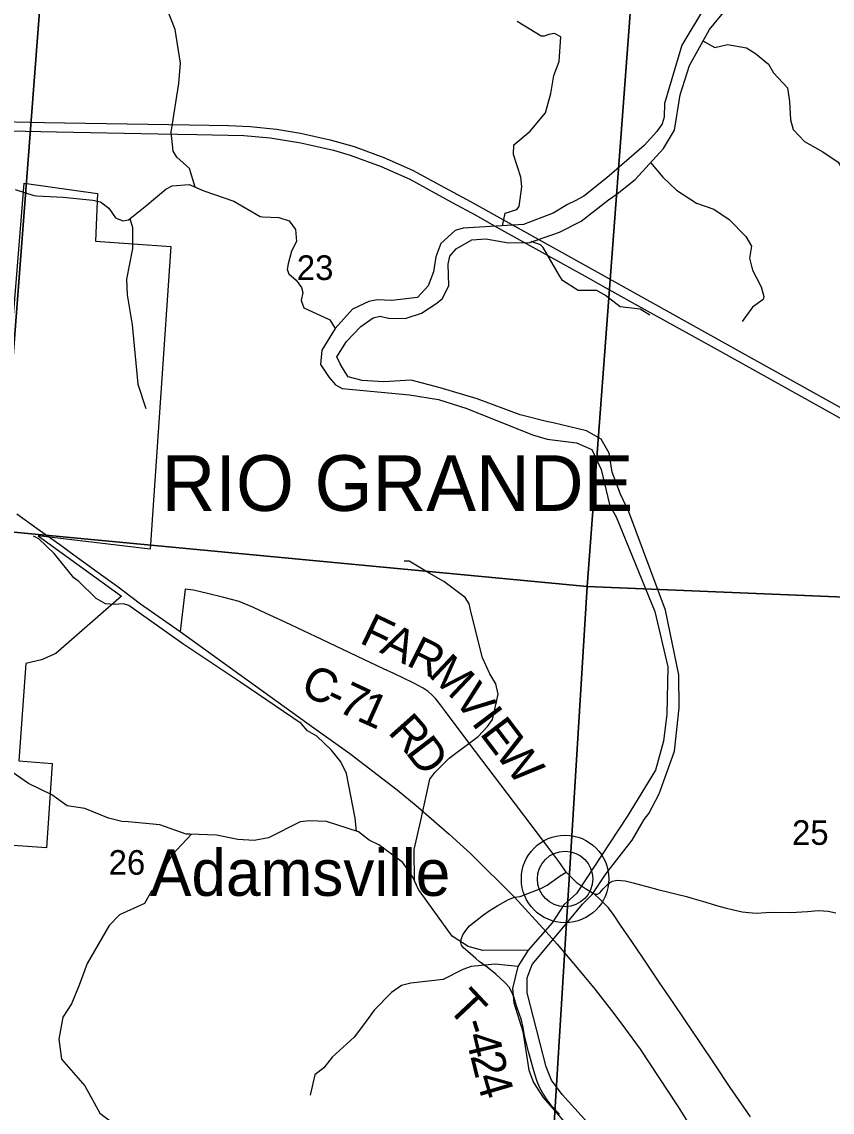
# Model space of a CAD drawing. Extents: x 1878108 to 2183446, y 146837 to 508383.
# Drawn here: x 2004746 to 2012022, y 316727 to 326520 of the extents above; entities that cross this region are included whole.
import ezdxf

# ---------------------------------------------------------------- set-up
doc = ezdxf.new("R2010")
doc.units = 0
for name, color, linetype in [('GM_X_Corporation', 7, 'Continuous'), ('GM_X_Corporation_Text', 7, 'Continuous'), ('GM_X_County_Road', 7, 'Continuous'), ('GM_X_County_Road_Text', 7, 'Continuous'), ('GM_X_Major_River', 7, 'Continuous'), ('GM_X_Minor_River', 7, 'Continuous'), ('GM_X_Section', 7, 'Continuous'), ('GM_X_Section_Text', 7, 'Continuous'), ('GM_X_State_Route', 7, 'Continuous'), ('GM_X_Township_Road', 7, 'Continuous'), ('GM_X_Township_Road_Text', 7, 'Continuous'), ('GM_X_Unincorporated', 7, 'Continuous'), ('GM_X_Unincorporated_Location', 7, 'Continuous'), ('GM_X_Unincorporated_Text', 7, 'Continuous'), ('GM_X_US_Route', 7, 'Continuous')]:
    doc.layers.add(name, color=color, linetype=linetype)

msp = doc.modelspace()

# ---------------------------------------------------------------- linework, layer by layer
at = {"layer": 'GM_X_Corporation'}
msp.add_lwpolyline([(2004551.5, 322392.6), (2004765.8, 325070.2), (2005425.6, 324978.5), (2005408.4, 324549.7), (2006083.9, 324502.2), (2005897.9, 321782.8), (2004892.2, 321902.4), (2005642.5, 321360.7), (2005050.3, 320846.1), (2004922.6, 320789.2), (2004780.8, 320756.5), (2004719.9, 319882), (2005019, 319859.5), (2004966.2, 319101.3), (2004667, 319123.7)], dxfattribs=at)
at = {"layer": 'GM_X_County_Road'}
for points in [[(2009886.9, 318685.2), (2009815.5, 318728.4), (2009735.5, 318782.5), (2009695.5, 318819.3), (2009634.9, 318883.1), (2009575.7, 318967.9), (2009486.3, 319085.9), (2009103.5, 319593), (2008763.7, 320041.9), (2008550.9, 320324.5), (2008505.2, 320385.3), (2008461.4, 320441.7), (2008428.3, 320476.6), (2008393.5, 320504.3), (2008350.5, 320534.7), (2008261.1, 320583.9), (2008087.6, 320667), (2007992.8, 320709.1), (2007697.7, 320850.4), (2007441, 320972.9), (2007110.1, 321127.6), (2006933.9, 321209.9), (2006824.8, 321260.9), (2006696.1, 321313.6), (2006559.9, 321351.1), (2006413.3, 321385.3), (2006286, 321414.2), (2006213.3, 321423.8), (2006168.3, 321044)], [(2009168.9, 318658), (2009219.6, 318664.6), (2009288.8, 318692.7), (2009406.7, 318737.1), (2009461.9, 318766.3), (2009578.7, 318848.5), (2009634.9, 318883.1)], [(2011287.4, 316684.4), (2011228, 316773.1), (2011104.7, 316950.1), (2010966.2, 317162.4), (2010835.4, 317351.7), (2010691.5, 317564.7), (2010600.7, 317702.1), (2010469.8, 317895.7), (2010323.8, 318110.9), (2010222.2, 318260.1), (2010120.5, 318408.3), (2010065.4, 318494.8), (2010014.5, 318561.9), (2009939.9, 318637.6), (2009886.9, 318685.2), (2009916.1, 318686.2), (2009935.6, 318697.1), (2009950.7, 318715.5), (2009965.9, 318733.8), (2009984.2, 318751.1), (2010002.6, 318769.5), (2010026.4, 318789), (2010050.2, 318800.9), (2010076.2, 318808.5), (2010097.8, 318811.7), (2010125.9, 318809.5), (2010163.8, 318804.1), (2010235.2, 318787.9), (2010300, 318770.6), (2010370.3, 318751.1), (2010455.8, 318728.4), (2010566.1, 318700.3), (2010626.7, 318685.2), (2010714.3, 318663.5), (2010762.9, 318650.6), (2010805.1, 318638.7), (2010886.2, 318613.8), (2010984.6, 318584.6), (2011062.5, 318563), (2011135, 318545.7), (2011215, 318527), (2011274, 318520.7), (2011340.2, 318516.2), (2011426.9, 318520.7), (2011496.7, 318523.4), (2011649.6, 318519.8), (2011799, 318530.6), (2011894.7, 318537.7), (2011943.8, 318535.9), (2011985, 318531.4), (2012055.6, 318518.9)]]:
    msp.add_lwpolyline(points, dxfattribs=at)
at = {"layer": 'GM_X_Major_River'}
for points in [[(2010018.9, 322646.8), (2009948.8, 322772.9), (2009814.8, 322846.6), (2009517.1, 322917.9), (2009457.1, 322931.7), (2009221.3, 322991.1), (2008835.6, 323134.2), (2008501.8, 323231.3), (2008242, 323300.7), (2007992.4, 323287.8), (2007802.6, 323297.3), (2007674.7, 323330.9), (2007634.7, 323397), (2007604.6, 323447), (2007574.5, 323511), (2007660.2, 323647.6), (2007789.8, 323782.3), (2007899.5, 323862.8), (2007963.4, 323877.1), (2008037.3, 323859.2), (2008189.1, 323855.7), (2008334.8, 323902.3), (2008464.5, 323986.9), (2008520.4, 324033.2), (2008580.1, 324149.6), (2008573.7, 324344), (2008587.6, 324414.2), (2008645.4, 324480.5), (2008787, 324563.2), (2008912.9, 324569.6), (2009116.7, 324536.2), (2009308.4, 324538.8), (2009573.9, 324629.8), (2009769.4, 324730.6), (2010014.8, 324919.8), (2010090.6, 324974.2), (2010252.1, 325105), (2010507.3, 325382.4), (2010604.9, 325547.1), (2010658.2, 325864), (2010739.6, 326128.8), (2010920.8, 326452.1), (2011201.8, 326793.7)], [(2010876.5, 326648.4), (2010673.4, 326309), (2010516.6, 325785.3), (2010512.8, 325663), (2010494.9, 325604.9), (2010447.1, 325534.6), (2010333.5, 325409.9), (2009998.4, 325118.2), (2009793, 324955.2), (2009713.2, 324910.9), (2009645.3, 324878.6), (2009517.7, 324800), (2009250.2, 324700.9), (2008709, 324665.2), (2008637.1, 324646.9), (2008509.5, 324528.2), (2008463.7, 324409.8), (2008442, 324273.5), (2008394.3, 324149), (2008298.6, 324042.5), (2008069, 324017.7), (2007935.1, 324023.3), (2007861.3, 324007), (2007715.6, 323940.4), (2007558.1, 323765.5), (2007438.6, 323570.7), (2007428.9, 323442.4), (2007505, 323326.4), (2007563, 323260.4), (2007623, 323226.5), (2008226.3, 323170.3), (2008486, 323129.1), (2008741.9, 323047.7), (2009331.5, 322811), (2009463.4, 322771.4), (2009725.1, 322738.1), (2009865, 322678.4), (2009947.3, 322498.3), (2010021.7, 322185.8), (2010045.8, 322135.8), (2010081.8, 322073.8), (2010430.9, 321223), (2010545.7, 320728.3), (2010536.5, 320303.3), (2010506.9, 320058.7), (2010435.5, 319799.9), (2010180.6, 319382.2), (2009724.9, 318691.9)], [(2009867.2, 318683), (2009991.8, 318870.5), (2010224.9, 319171.8), (2010334.4, 319356.6), (2010376.3, 319408.8), (2010469.8, 319585.5), (2010607, 319968.8), (2010648.2, 320359.8), (2010645.7, 320656.5), (2010526.8, 321235.3), (2010195.6, 322120.2), (2010121.4, 322276.4), (2010047.2, 322474.6), (2010018.9, 322646.8)], [(2009724.9, 318691.9), (2009612.9, 318590), (2009507, 318428.7), (2009293.7, 318183.5), (2009200.1, 318036.8), (2009150.7, 317838.3), (2009163.1, 317710.1), (2009243.8, 317451.9), (2009296.8, 317103.4), (2009341.1, 316993.4), (2009425.5, 316859.4), (2009881.1, 316336.1)], [(2010736.8, 314369.4), (2010694.4, 314507.5), (2010788.1, 314636.1), (2011087.3, 314929.8), (2011132.9, 315044.1), (2011152.2, 315300.7), (2011160, 315368.8), (2011039.1, 315671), (2010728.2, 315978.5), (2010501.9, 316075.8), (2010375.7, 316141.5), (2009996.8, 316446.7), (2009597.5, 316886.1), (2009501.1, 317016), (2009454.8, 317134), (2009282.8, 317798.7), (2009282.4, 317932.9), (2009328.1, 318053.3), (2009678.9, 318471.4), (2009779.9, 318594.9), (2009867.2, 318683)]]:
    msp.add_lwpolyline(points, dxfattribs=at)
at = {"layer": 'GM_X_Minor_River'}
for points in [[(2006301.7, 325035.6), (2006252.9, 325201.6), (2006136.5, 325303.6), (2006106.3, 325357.7), (2006087.9, 325530.2), (2006155.1, 325965.8), (2006170.7, 326148.4), (2006121.9, 326451.2), (2006051.4, 326633.7), (2005878.8, 326793.8), (2005708.4, 326867.6), (2005453.9, 326925.2), (2005269.5, 326944.8), (2004756.5, 327070), (2004441.8, 327177.6), (2004225.3, 327231.3), (2004137.7, 327265.8)], [(2009061, 324689), (2009084.5, 324801.1), (2009190.3, 324835.4), (2009210.3, 324861.4), (2009234, 325037.7), (2009227.9, 325125.8), (2009159.8, 325328), (2009163.7, 325416.1), (2009309.4, 325536.5), (2009447, 325703), (2009496.8, 325877.4), (2009522.6, 326037.6), (2009570.4, 326163.9), (2009584.1, 326384.2), (2009530.1, 326416.1), (2009478.2, 326406.1), (2009436.3, 326392), (2009408.3, 326391.9), (2009192.4, 326521.7)], [(2010860.1, 326348.4), (2010968.8, 326290.6), (2011080.6, 326314.8), (2011252.5, 326287.1), (2011334.4, 326235.2), (2011450.4, 326139.2), (2011494.5, 326061.2), (2011620.5, 325927.3), (2011638.6, 325805.1), (2011646.8, 325640.9), (2011672.9, 325552.8), (2011772.9, 325444.9), (2011938.8, 325351), (2012076.8, 325259.2), (2012106.8, 325207.2)], [(2010390.4, 325256), (2010502.6, 325124.1), (2010622.6, 325008.2), (2010802.5, 324892.4), (2010960.4, 324836.6), (2011098.4, 324744.7), (2011246.4, 324590.8), (2011296.5, 324504.7), (2011280.6, 324398.5), (2011306.7, 324288.4), (2011382.8, 324138.4), (2011408.9, 324054.3), (2011400.9, 324026.2), (2011305.1, 323956), (2011213.3, 323827.6)], [(2004686.6, 325013.2), (2004854.6, 324959.3), (2004878.6, 324957.4), (2005118.5, 324945.7), (2005382.5, 324918), (2005452.4, 324902.1), (2005528.5, 324846.1), (2005588.5, 324759.9), (2005652.5, 324733.9), (2005702.5, 324742), (2005854.3, 324862.6), (2006040.1, 325017.4), (2006096.1, 325047.6), (2006250, 325057.9), (2006380, 325001.9), (2006650, 324908.1), (2006886, 324772), (2006906, 324768), (2007053.9, 324762.3), (2007147.9, 324732.3), (2007202, 324654.2), (2007212.1, 324545.9), (2007168.2, 324461.5), (2007136.3, 324347.1), (2007128.3, 324295), (2007142.3, 324256.9), (2007208.4, 324200.8), (2007256.4, 324134.7), (2007268.4, 324088.6), (2007254.5, 324016.3), (2007276.6, 323950.2), (2007498.6, 323848.2), (2007512.6, 323842.2), (2007558.1, 323765.5)], [(2005715.1, 324752.1), (2005739.3, 324672.6), (2005739.7, 324484), (2005686.3, 324209), (2005692.6, 324066.6), (2005735.3, 323797.8), (2005786.5, 323264.2), (2005859.1, 323045.7)], [(2010385.8, 323886.6), (2010297.8, 323938.5), (2010118, 323960.2), (2009988, 324062.1), (2009908.1, 324106.1), (2009742.2, 324105.8), (2009600.3, 324197.6), (2009570.3, 324245.6), (2009426.1, 324493.7), (2009404.1, 324517.7), (2009320.2, 324545.6), (2009320, 324546.1)], [(2007751, 319251.3), (2007740, 319367.2), (2007659.7, 319767.6), (2007609.6, 319873.7), (2007527.6, 319979.6), (2007395.6, 320103.6), (2007311.6, 320153.5), (2007255.6, 320219.5), (2006713.7, 320587), (2006191.9, 320934.5), (2005708, 321278.1), (2005660, 321294.1), (2005576.1, 321285.9), (2005498.2, 321293.8), (2005414.2, 321339.7), (2005258.2, 321493.6), (2005214.2, 321525.6), (2005036.2, 321743.6), (2004900.2, 321875.5), (2004852.2, 321901.5)], [(2008272.1, 318805.4), (2008269.8, 319085.8), (2008329.4, 319348.2), (2008408.9, 319716.9), (2008452.8, 319779), (2008582.5, 319905.5), (2008842, 320102.2), (2008927.9, 320190.5), (2008971.7, 320252.6), (2009023.4, 320481.1), (2009003.3, 320575.1), (2008947.3, 320665.2), (2008883.2, 320809.3), (2008780.9, 321211.6), (2008762.8, 321293.7), (2008726.8, 321349.7), (2008534.8, 321493.6), (2008404.8, 321569.4), (2008374.8, 321585.4), (2008224.9, 321677.3), (2008179.7, 321675.1)], [(2008306.2, 318727.3), (2008256.1, 318839.4), (2008168, 318969.4), (2007952.1, 319129.3), (2007866.1, 319171.2), (2007770.1, 319245.1), (2007480.3, 319338.7), (2007324.5, 319344.4), (2007246.6, 319334.3), (2006961.1, 319191.5), (2006833.2, 319167.3), (2006685.4, 319175), (2006493.5, 319216.7), (2006255.8, 319224.3), (2006221.8, 319224.3), (2005983.9, 319307.9), (2005700.2, 319335.5), (2005644.3, 319337.4), (2005524.4, 319367.2), (2005312.5, 319454.9), (2005154.6, 319478.7), (2005016.7, 319578.6), (2004804.8, 319680.3), (2004630.8, 319802.2)], [(2006269.5, 319223.9), (2006094.1, 319035.8), (2005950.6, 318787.2), (2005918.7, 318711)], [(2005914.3, 318719.5), (2005848.2, 318603), (2005622, 318500.3), (2005529.9, 318403.9), (2005333.6, 318062.4), (2005261.5, 317867.5), (2005191.4, 317700.8), (2005113.3, 317580.3), (2005077.2, 317383.5), (2005103.2, 317202.8), (2005313.2, 316964.1), (2005445.3, 316717.3), (2005635.4, 316577), (2005857.5, 316396.5), (2006035.5, 316218), (2006061.5, 316189.9), (2006153.6, 316095.7), (2006293.6, 315989.4)], [(2009293.7, 318183.5), (2008886.4, 318178.5), (2008752.3, 318216.5), (2008610.2, 318308.7), (2008306.2, 318727.3)], [(2009200.1, 318036.8), (2008996.4, 318058.1), (2008780.3, 318035.8), (2008704.2, 318009.7), (2008530, 317919.1), (2008237.8, 317884.7), (2008153.7, 317864.5), (2008065.6, 317802.2), (2007909.5, 317643.4), (2007839.4, 317549), (2007731.2, 317400.3), (2007531, 317221.4), (2007456.9, 317125), (2007376.8, 317062.6), (2007334.8, 316879.9)]]:
    msp.add_lwpolyline(points, dxfattribs=at)
at = {"layer": 'GM_X_Section'}
for points in [[(1999688.9, 327768), (2004951.9, 327244.1), (2004546.8, 321948.1), (1999254.7, 322336.6)], [(2010225.8, 326837), (2009822.9, 321447.1), (2004546.8, 321948.1), (2004951.9, 327244.1)], [(2015609.5, 326604.3), (2015591.9, 326412.2), (2015242.6, 321224.4), (2009822.9, 321447.1), (2010225.8, 326837)], [(2004546.8, 321948.1), (2009822.9, 321447.1), (2009499, 316191.7), (2004181.3, 316597.9)], [(2009822.9, 321447.1), (2015242.6, 321224.4), (2015232.8, 321110.3), (2014863.1, 315795.1), (2009499, 316191.7)]]:
    msp.add_lwpolyline(points, close=True, dxfattribs=at)
at = {"layer": 'GM_X_State_Route'}
for points in [[(2004700.5, 322100.3), (2004883.2, 321968.5), (2005106.9, 321810.1), (2005179.2, 321757.5)], [(2005179.2, 321757.5), (2005420.4, 321582.2), (2005621.9, 321436.6)], [(2005621.9, 321436.6), (2005663.3, 321406.7), (2005813.1, 321293.3), (2006168.3, 321044), (2006510.7, 320795.7), (2007305.7, 320225.4), (2007692, 319947.2), (2008116.8, 319621.9), (2008285.9, 319480.7), (2008445.3, 319344.8), (2008582.3, 319223.9), (2008774.9, 319051.6), (2009168.9, 318658), (2009359.1, 318452.6), (2009426.2, 318378), (2009553.8, 318236.3), (2009699.8, 318063.3), (2009881.5, 317843.8), (2010061, 317614.5), (2010158.4, 317483.6), (2010296.8, 317293.3), (2010460.1, 317048.9), (2010638.6, 316776.3), (2010743.5, 316607.6)]]:
    msp.add_lwpolyline(points, dxfattribs=at)
at = {"layer": 'GM_X_Township_Road'}
msp.add_lwpolyline([(2009572.6, 316709.1), (2009507.8, 316778.7), (2009462.3, 316839.7), (2009423.6, 316899.6), (2009392.7, 316951.8), (2009373.4, 317002.1), (2009353, 317067.9), (2009332.7, 317132.7), (2009297.9, 317261.3), (2009258.3, 317414.1), (2009246.7, 317486.7), (2009231.2, 317554.4), (2009191.5, 317674.3), (2009163.5, 317762.3), (2009143.2, 317812.6), (2009121.9, 317851.3), (2009087.1, 317889.9), (2009001, 317967.3), (2008923.6, 318030.2), (2008852.1, 318081.4), (2008823.1, 318108.5), (2008751.5, 318171.4), (2008710.9, 318204.3), (2008693.5, 318227.5), (2008686.7, 318252.6), (2008691.5, 318279.7), (2008707, 318320.3), (2008733.9, 318360.1), (2008767, 318399.6), (2008821.1, 318447), (2008889.8, 318499.2), (2008941.1, 318535), (2009019.4, 318582.4), (2009117.1, 318637.5), (2009168.9, 318658)], dxfattribs=at)
at = {"layer": 'GM_X_Unincorporated'}
for radius in [392.8, 249]:
    msp.add_circle((2009623.8, 318821.9), radius, dxfattribs=at)
at = {"layer": 'GM_X_Unincorporated_Location'}
msp.add_line((2009623.8, 318821.9), (2009623.8, 318821.9), dxfattribs=at)
at = {"layer": 'GM_X_US_Route'}
for points in [[(2004422.7, 325626.4), (2004949.7, 325615.2), (2005133.2, 325613.2), (2006250.5, 325593.7), (2006602.6, 325587.5), (2006794.8, 325578.7), (2007033.2, 325554.6), (2007248.7, 325521), (2007514.1, 325461.4), (2007729.8, 325399.4), (2007996.4, 325302.7), (2008253.1, 325188.6), (2008503.6, 325053.5), (2008774.1, 324906.4), (2009886.7, 324285.5), (2011241.8, 323530.9), (2012312.9, 322937.3)], [(2004639.7, 325539.6), (2005056.4, 325530.9), (2005970.3, 325514.8), (2006317.5, 325507.3), (2006739.1, 325498.6), (2006977.1, 325477.6), (2007249.9, 325434.2), (2007545.1, 325368.4), (2007693.9, 325321.3), (2007971.6, 325220.9), (2008229.6, 325106.8), (2008609, 324897.2), (2008821, 324784.4), (2009026.9, 324666.6), (2009831.7, 324220.2), (2009989.1, 324130.9), (2010332.6, 323939.9), (2010934, 323606.4), (2011251.5, 323429.1), (2012186.4, 322910.7)]]:
    msp.add_lwpolyline(points, dxfattribs=at)

# ---------------------------------------------------------------- texts
at = {"layer": 'GM_X_Corporation_Text'}
msp.add_text('RIO GRANDE', height=500, rotation=0.00001, dxfattribs=at).set_placement((2006000.4, 322127.3))
at = {"layer": 'GM_X_County_Road_Text'}
for s, rotation, p in [('F', 334.34341, (2007767.6, 320947)), ('A', 334.33588, (2007950, 320859.4)), ('R', 333.57023, (2008187, 320745.5)), ('M', 316.59477, (2008388.5, 320649.3)), ('C', 334.40023, (2007233.2, 320493)), ('V', 307.24876, (2008616.4, 320435.2)), ('7', 334.82842, (2007568.9, 320332.5)), ('-', 334.50085, (2007456, 320386.3)), ('1', 335.8689, (2007741.5, 320251.4)), ('I', 307.1712, (2008776.1, 320225.1)), ('R', 311.65737, (2008024.8, 320137.7)), ('E', 307.17572, (2008850.6, 320126.9)), ('W', 307.17516, (2008986.2, 319948.1)), ('D', 307.46732, (2008184.9, 319958))]:
    msp.add_text(s, height=300, rotation=rotation, dxfattribs=at).set_placement(p)
at = {"layer": 'GM_X_Section_Text'}
for s, p in [('23', (2007215, 324201.4)), ('25', (2011661.2, 319128.2)), ('26', (2005525.4, 318859.9))]:
    msp.add_text(s, height=221, rotation=0.00001, dxfattribs=at).set_placement(p)
at = {"layer": 'GM_X_Township_Road_Text'}
for s, rotation, p in [('T', 313.24971, (2008556.1, 317660.4)), ('-', 287.48209, (2008692, 317527.4)), ('4', 283.43421, (2008727.5, 317415.3)), ('2', 283.97257, (2008771.1, 317232.6)), ('4', 286.28487, (2008819.2, 317040.5))]:
    msp.add_text(s, height=300, rotation=rotation, dxfattribs=at).set_placement(p)
at = {"layer": 'GM_X_Unincorporated_Text'}
msp.add_text('Adamsville', height=417, rotation=0.00001, dxfattribs=at).set_placement((2005897.2, 318670.1))

doc.saveas('drawing.dxf')
